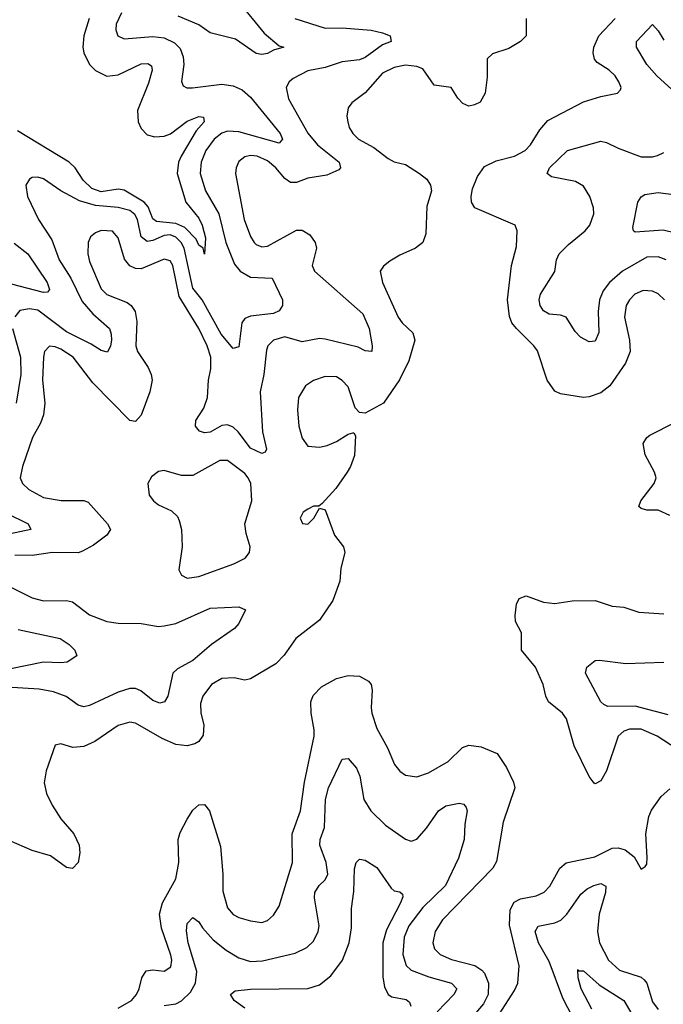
# Model space of a CAD drawing. Header units: inches. Extents: x 1843162 to 1959474, y 907081 to 1016326.
# Tile 594 of 656: x 1935907 to 1938148, y 964476 to 967906. Entities that reach past the tile are written whole.
import ezdxf

# ---------------------------------------------------------------- set-up
doc = ezdxf.new("R2010")
doc.units = ezdxf.units.IN
doc.header["$MEASUREMENT"] = 0
doc.layers.add('B9936', color=7, linetype='Continuous')

msp = doc.modelspace()

# ---------------------------------------------------------------- linework, layer by layer
at = {"layer": 'B9936', "color": 5}
for points, elevation in [([(1936668, 967968), (1936758.4, 967858.4), (1936810, 967814.6), (1936826, 967810), (1936790, 967799.8), (1936770, 967788), (1936750, 967784.9), (1936730, 967788.3), (1936658, 967838), (1936570, 967859.9), (1936530, 967887.8), (1936457.9, 967917.9)], 540), ([(1936260.5, 967930), (1936242.5, 967890), (1936241, 967870), (1936248, 967850), (1936270, 967839.3), (1936370, 967847.5), (1936410, 967842.3), (1936445.7, 967825.7), (1936465, 967805), (1936476, 967776), (1936478.1, 967750), (1936470.2, 967690.2), (1936475.6, 967675.6), (1936488, 967668), (1936508.3, 967668.3), (1936610, 967681.3), (1936650, 967675.3), (1936681.8, 967661.8), (1936710, 967635.5), (1936813.2, 967510), (1936821.6, 967490), (1936810, 967475.6), (1936670, 967514.9), (1936630, 967517.7), (1936610, 967511), (1936583.9, 967490), (1936554.5, 967450), (1936538.4, 967410), (1936534.7, 967370), (1936553.1, 967310), (1936600.1, 967230), (1936623.9, 967130), (1936654.4, 967054.4), (1936673.7, 967030), (1936710, 967009.1), (1936785.8, 967005.8), (1936821.6, 966930), (1936821.2, 966910), (1936810, 966891.6), (1936790, 966882.5), (1936710, 966873.3), (1936690, 966865.3), (1936680.5, 966850), (1936670, 966766), (1936650, 966760.4), (1936608.3, 966810), (1936542.1, 966930), (1936510, 966971.3), (1936478.8, 967110), (1936468.9, 967130), (1936450, 967148.9), (1936430, 967156), (1936410, 967154.2), (1936370, 967137.2), (1936350, 967133.8), (1936329.2, 967149.2), (1936317, 967210), (1936307.6, 967227.6), (1936290, 967241), (1936250, 967252.2), (1936170, 967259.2), (1936114.4, 967274.4), (1936049.9, 967309.9), (1935990, 967351.3), (1935970, 967357.3), (1935950, 967355.8), (1935940.3, 967350), (1935928, 967330), (1935933.6, 967290), (1935971.9, 967210), (1936018.6, 967138.6), (1936044.5, 967070), (1936085.1, 967005.1), (1936124.6, 966924.6), (1936161, 966881), (1936218.8, 966830), (1936225.4, 966810), (1936225.8, 966790), (1936223.2, 966770), (1936212.5, 966747.5), (1936190, 966753.6), (1936155.8, 966775.9), (1936070, 966818.8), (1935970, 966893.8), (1935941, 966899), (1935907.5, 966892.5), (1935889.2, 966870.8)], 540), ([(1937670.7, 967910), (1937670.4, 967850), (1937650.7, 967830), (1937610, 967805.1), (1937553.2, 967786.8), (1937534.8, 967770), (1937534.6, 967705.4), (1937527.3, 967650), (1937510, 967619), (1937490, 967609), (1937470, 967605.2), (1937450, 967614), (1937432.1, 967632.1), (1937409.5, 967669.5), (1937350, 967677.4), (1937310, 967734.7), (1937290, 967743.4), (1937250, 967747.7), (1937210, 967739.6), (1937170, 967719.5), (1937110, 967651.1), (1937063.4, 967616.6), (1937050, 967599), (1937046, 967570), (1937048.9, 967550), (1937054.3, 967530), (1937066.5, 967510), (1937086.7, 967490), (1937140.2, 967460.2), (1937190, 967422), (1937210, 967411.3), (1937250, 967401.3), (1937299.1, 967370), (1937324, 967350), (1937337.3, 967330), (1937340.7, 967310), (1937324.7, 967255.3), (1937320.5, 967159.5), (1937310.4, 967129.6), (1937284.7, 967110), (1937230, 967086), (1937195.2, 967064.8), (1937172.8, 967047.2), (1937162, 967030), (1937170.4, 966990), (1937224.7, 966870), (1937238.2, 966850), (1937275.2, 966815.2), (1937282, 966790), (1937261.9, 966718.1), (1937229.1, 966650.9), (1937172.8, 966570), (1937110, 966534.8), (1937090, 966537.7), (1937074.3, 966554.3), (1937050, 966626.6), (1937030, 966649.6), (1937010, 966661.6), (1936970, 966662.9), (1936930, 966649.4), (1936902, 966630), (1936877.6, 966590), (1936873.4, 966546.6), (1936878.5, 966490), (1936890, 966448), (1936910, 966420.3), (1936950, 966416.5), (1936977.5, 966422.5), (1937010, 966436.4), (1937050, 966462), (1937066.8, 966466.8), (1937070, 966467.3), (1937075.8, 966455.8), (1937072.3, 966387.7), (1937058.8, 966350), (1937046.4, 966330), (1937007.2, 966272.8), (1936959.9, 966220.1), (1936948.1, 966211.9), (1936930, 966211.3), (1936910, 966200.7), (1936894, 966190), (1936882.8, 966170), (1936890.9, 966150.9), (1936910, 966148.8), (1936931.3, 966170), (1936950, 966204.7), (1936970, 966198.8), (1937002.8, 966110), (1937033.7, 966070), (1937038.9, 966050), (1937025, 965995.1), (1937021.5, 965950), (1936996.8, 965883.2), (1936950, 965814.5), (1936868.2, 965750), (1936827.9, 965692.1), (1936798.3, 965661.7), (1936710, 965609.6), (1936690, 965605.1), (1936653.2, 965613.2), (1936610.6, 965610.6), (1936574, 965590), (1936544.6, 965550), (1936536, 965524), (1936537.3, 965490), (1936548, 965450), (1936545.8, 965414.2), (1936530, 965391.9), (1936516.4, 965383.6), (1936490, 965377), (1936450, 965380.8), (1936402.1, 965402.1), (1936310, 965455.4), (1936290, 965459.5), (1936250, 965446.8), (1936167.9, 965392.1), (1936130, 965373.9), (1936091.2, 965371.2), (1936050, 965384), (1936030, 965379.3), (1935999.3, 965290), (1935991.9, 965248.1), (1936000.4, 965210), (1936019.2, 965170), (1936050, 965122.3), (1936094.8, 965070), (1936113.1, 965030), (1936115.9, 965004.1), (1936110.2, 964970), (1936090, 964948.7), (1936070, 964953.1), (1936013.7, 964993.7), (1935950, 965012.4), (1935870, 965047)], 580), ([(1936864.9, 967910), (1936970, 967876.6), (1937030, 967877.4), (1937130, 967868.9), (1937170, 967860.7), (1937196.9, 967850), (1937199.5, 967830), (1937170, 967818.6), (1937110, 967774.7), (1937090, 967766.2), (1937030, 967759.5), (1936970, 967739.8), (1936910, 967727.6), (1936858.6, 967701.4), (1936845.3, 967690), (1936835, 967670), (1936842.5, 967630), (1936910, 967510.2), (1936943.8, 967470), (1937018.6, 967410), (1937023.9, 967390), (1937017.3, 967382.7), (1936976, 967364), (1936910, 967353.8), (1936870, 967338.4), (1936850, 967338.9), (1936830, 967352.9), (1936798.5, 967390), (1936770, 967414.3), (1936734, 967430), (1936710, 967432.3), (1936690, 967428.2), (1936670, 967412), (1936659.8, 967390), (1936657.9, 967370), (1936688.6, 967210), (1936710, 967150.3), (1936723, 967130), (1936730, 967122.3), (1936750, 967114.8), (1936770, 967117.5), (1936870, 967173.1), (1936890, 967173), (1936916.5, 967156.5), (1936935.2, 967130), (1936939.9, 967110), (1936924.7, 967050), (1936932.6, 967030), (1937101.5, 966881.5), (1937123, 966830), (1937133.8, 966770), (1937132.2, 966750), (1937110, 966752.8), (1937084.7, 966764.7), (1936970, 966793.6), (1936950, 966795.3), (1936890, 966783.8), (1936830, 966800.7), (1936790.3, 966790), (1936770.9, 966770), (1936765.7, 966754.3), (1936756.7, 966670), (1936743.4, 966610), (1936751.9, 966470), (1936766.4, 966410), (1936761.1, 966398.9), (1936750, 966394.4), (1936710, 966413.7), (1936667.7, 966470), (1936650, 966486.4), (1936630, 966494.4), (1936610, 966492.7), (1936570, 966469.4), (1936550, 966466.6), (1936532.3, 966472.3), (1936518.8, 966490), (1936519.6, 966510), (1936547.8, 966552.2), (1936560.7, 966590), (1936564.1, 966650), (1936571.7, 966690), (1936571.8, 966730), (1936558.9, 966770), (1936530.6, 966830), (1936461.9, 966941.9), (1936439.6, 967050), (1936430, 967065.7), (1936410, 967072.3), (1936330, 967038.4), (1936310, 967039), (1936290, 967048.9), (1936271.7, 967071.7), (1936250, 967146), (1936230, 967168.7), (1936190, 967171.1), (1936170, 967163.8), (1936152.8, 967150), (1936144.6, 967130), (1936143.3, 967090), (1936150, 967063.1), (1936190, 966968.4), (1936210, 966948.1), (1936280.4, 966920.4), (1936294.2, 966910), (1936308.1, 966890), (1936314.1, 966854.1), (1936310.6, 966770), (1936316.8, 966750), (1936354.2, 966694.2), (1936364.7, 966670), (1936367.8, 966650), (1936359.6, 966610), (1936330, 966528), (1936310, 966506.4), (1936290, 966509.8), (1936161.2, 966641.2), (1936093.3, 966730), (1936050, 966758.1), (1936030, 966766.6), (1936010, 966768.9), (1935993.5, 966750), (1935989.7, 966730.3), (1935986.5, 966650), (1935994, 966570), (1935989.2, 966530), (1935979, 966501), (1935951.4, 966450), (1935916.8, 966350), (1935908.2, 966310), (1935916.9, 966290), (1935938.5, 966270), (1935990, 966241.4), (1936050.7, 966230.7), (1936130, 966231.6), (1936145, 966225), (1936211.8, 966150), (1936222.4, 966130), (1936210.4, 966110), (1936164.1, 966075.9), (1936125.7, 966054.3), (1936110, 966049.1), (1936021, 966050), (1935950, 966039.7), (1935890, 966040.8)], 560), ([(1936148.3, 967910), (1936130.1, 967850), (1936127, 967810), (1936130.1, 967790), (1936149.7, 967749.7), (1936170, 967728.8), (1936210, 967709), (1936250, 967713.7), (1936330, 967752.3), (1936352.8, 967752.8), (1936365.1, 967745.1), (1936367.4, 967730), (1936355.4, 967684.6), (1936317, 967590), (1936319.2, 967550), (1936330, 967526.7), (1936350, 967505.2), (1936377.5, 967497.5), (1936410, 967499.9), (1936431.3, 967508.7), (1936490, 967552.2), (1936530, 967569), (1936546.2, 967566.2), (1936549, 967550), (1936521, 967519), (1936469.1, 967430.9), (1936459.2, 967410), (1936454.8, 967370), (1936485.6, 967270), (1936530, 967214.7), (1936542.3, 967190), (1936553.4, 967146.6), (1936550, 967089.2), (1936545.1, 967110), (1936530, 967120.3), (1936521, 967141), (1936481.9, 967181.9), (1936450, 967196.4), (1936382.8, 967202.8), (1936370, 967212.8), (1936353.6, 967253.6), (1936340.5, 967270), (1936270, 967312.3), (1936250, 967315.6), (1936190, 967306.5), (1936158, 967318), (1936127.1, 967347.1), (1936099.2, 967390), (1936079.3, 967410), (1935898.5, 967518.5)], 520), ([(1938151.9, 966930), (1938130, 966950.6), (1938110, 966960.2), (1938077.6, 966962.4), (1938048.4, 966950), (1938029.4, 966930), (1938018.7, 966910), (1938013.1, 966870), (1938030.1, 966789.9), (1938032.1, 966750), (1938015.5, 966710), (1937961.9, 966630), (1937930, 966605.9), (1937890, 966592), (1937870, 966589.9), (1937790, 966603), (1937770, 966612), (1937742.7, 966650), (1937710, 966752.4), (1937697.4, 966770), (1937636.1, 966830), (1937620.8, 966850), (1937611.8, 966871.8), (1937605.6, 966930), (1937619.4, 967050), (1937636.2, 967116.2), (1937638.4, 967170), (1937632.3, 967190), (1937491.8, 967250), (1937479.8, 967270), (1937478.9, 967290), (1937483.7, 967316.3), (1937500.4, 967359.6), (1937525.1, 967394.9), (1937565.5, 967414.5), (1937630, 967430.2), (1937666.2, 967450), (1937685.6, 967470), (1937717.3, 967522.7), (1937745.7, 967554.3), (1937870, 967620.2), (1937930, 967638.7), (1937988, 967650), (1937998.4, 967661.6), (1938000.9, 967670), (1937993.3, 967690), (1937979.6, 967710), (1937959.5, 967730), (1937917.2, 967757.3), (1937908.4, 967768.5), (1937903.1, 967790), (1937905.3, 967810), (1937923.5, 967850), (1937980.3, 967910)], 580), ([(1938190.7, 967650.7), (1938124.7, 967710), (1938090.4, 967750), (1938054.5, 967810), (1938054.4, 967830), (1938110, 967888.7), (1938130, 967866.7), (1938150, 967834.7)], 560), ([(1938157.2, 967070), (1938130, 967079.9), (1938090, 967078.9), (1938005.1, 967030), (1937959.9, 966990), (1937938.2, 966961.8), (1937925, 966930), (1937921, 966890), (1937923.5, 966816.5), (1937910, 966786.3), (1937890, 966783.5), (1937859.6, 966799.6), (1937840.2, 966820.2), (1937809.9, 966869.9), (1937790, 966876.5), (1937750, 966879.6), (1937730, 966891.8), (1937719, 966910), (1937715.3, 966930), (1937719.6, 966950), (1937770, 967029), (1937776.3, 967070), (1937785.3, 967090), (1937817.2, 967122.8), (1937875.2, 967170), (1937891.8, 967190), (1937905.8, 967230), (1937904.2, 967250), (1937891.7, 967290), (1937870, 967326.3), (1937842.4, 967342.4), (1937758.9, 967358.9), (1937743.5, 967370), (1937751.9, 967390), (1937813.7, 967450), (1937930, 967482.3), (1937950, 967478.7), (1937990, 967458.3), (1938070, 967427.9), (1938110, 967427.8), (1938127.2, 967432.8), (1938150, 967443.5)], 560), ([(1938190, 967162.8), (1938147.3, 967172.7), (1938050, 967166), (1938043.6, 967170), (1938041.8, 967181.8), (1938058.5, 967270), (1938070.7, 967289.3), (1938082.8, 967297.2), (1938130, 967303.7), (1938210, 967293.6)], 540), ([(1935887, 967127), (1935934.6, 967090), (1936002.2, 966990), (1936010, 966966), (1936002.9, 966957.1), (1935990, 966956.1), (1935851.4, 966991.4)], 520), ([(1935881.6, 966830), (1935908.9, 966730), (1935910.1, 966670.1), (1935894.8, 966570)], 540), ([(1938170, 966178.6), (1938130, 966197.9), (1938090, 966197.6), (1938070, 966202.9), (1938062.9, 966210), (1938069.2, 966230), (1938116.2, 966290), (1938122.9, 966310), (1938117.1, 966330), (1938084.9, 966390), (1938078, 966430), (1938089.9, 966450), (1938101.2, 966458.8), (1938190, 966503.6)], 580), ([(1935784.5, 966224.5), (1935936.5, 966150), (1935944.9, 966130), (1935853, 966110)], 540), ([(1935833.1, 965950), (1935950, 965892.6), (1935990, 965881.2), (1936070, 965882.6), (1936090, 965878.6), (1936150, 965832.5), (1936210, 965809.5), (1936250, 965804.2), (1936330, 965802.8), (1936390, 965792.7), (1936410, 965794.2), (1936450, 965803.1), (1936570, 965855.7), (1936670, 965860.6), (1936692.8, 965850), (1936670, 965802.3), (1936654.7, 965785.3), (1936574.3, 965730), (1936510, 965674), (1936455.8, 965644.2), (1936439.3, 965630), (1936422.7, 965550), (1936410.7, 965529.3), (1936394.4, 965525.6), (1936370, 965534.1), (1936328.4, 965568.4), (1936310, 965575.9), (1936290, 965576.1), (1936250, 965563.8), (1936150, 965516.8), (1936130, 965512.3), (1936110, 965518.5), (1936068.3, 965548.3), (1936024.4, 965564.4), (1935973.9, 965573.9), (1935842.3, 965582.3)], 560), ([(1938219.2, 965350), (1938126.6, 965410), (1938070, 965434.8), (1938030, 965434.5), (1938010, 965427.3), (1937990.2, 965410), (1937950, 965289.6), (1937930, 965254.5), (1937910, 965243.7), (1937906.7, 965246.7), (1937890, 965269.2), (1937836.8, 965376.8), (1937810.4, 965470.4), (1937796.8, 965490), (1937747.7, 965530), (1937738.1, 965550), (1937729.8, 965590), (1937702.5, 965650), (1937654.1, 965710), (1937654, 965770), (1937633.1, 965810), (1937631.4, 965830), (1937636.2, 965870), (1937646, 965890), (1937670, 965898.5), (1937730, 965877.2), (1937770, 965872.4), (1937830, 965881.5), (1937910, 965883.1), (1937970, 965862.7), (1938010, 965859.6), (1938062.3, 965842.3), (1938150, 965836.2)], 580), ([(1935901.3, 965781.3), (1936047.7, 965750), (1936078.4, 965730), (1936099.1, 965710), (1936106, 965690), (1936071.6, 965668.4), (1936050, 965665.2), (1935990, 965668.1), (1935870, 965644.1)], 540), ([(1938164.9, 965484.9), (1938050, 965514.2), (1937954.1, 965514.1), (1937940.3, 965520.3), (1937929.7, 965530), (1937876.9, 965630), (1937881.6, 965650), (1937910, 965673.7), (1937925.2, 965674.8), (1938016.8, 965663.2), (1938150, 965667.7)], 560), ([(1936250, 964462.8), (1936295.7, 964490), (1936313.4, 964510), (1936323, 964530), (1936331.7, 964568.4), (1936347.1, 964592.9), (1936370, 964596), (1936410, 964591.1), (1936433, 964607), (1936436, 964630), (1936432.8, 964647.2), (1936400.9, 964740.9), (1936393.3, 964790), (1936403.7, 964830), (1936450, 964913.1), (1936461, 964970), (1936458.5, 965050), (1936465, 965075), (1936490, 965121.3), (1936510, 965152.9), (1936530, 965171.5), (1936550, 965172.2), (1936567, 965150), (1936605.5, 965025.5), (1936614.1, 964930), (1936613.4, 964870), (1936630, 964811.8), (1936649.6, 964789.6), (1936670, 964778.8), (1936710, 964766.4), (1936750, 964761.6), (1936770, 964768.4), (1936790, 964786.5), (1936810, 964818.4), (1936856.1, 964970), (1936855.3, 965070), (1936884.3, 965150), (1936897.9, 965250), (1936931.9, 965410), (1936932.3, 965432.3), (1936921.1, 965490), (1936920.3, 965530), (1936928.3, 965551.7), (1936957.7, 965582.3), (1937009.2, 965610.8), (1937050, 965621.6), (1937090, 965619.7), (1937121.6, 965601.6), (1937130.1, 965590.1), (1937134, 965570), (1937130.2, 965510.2), (1937133.1, 965490), (1937150, 965436.4), (1937187, 965370), (1937211.9, 965311.9), (1937230, 965288.5), (1937250, 965274), (1937290, 965269), (1937330, 965282.4), (1937398, 965322), (1937448.9, 965371.1), (1937470, 965378.5), (1937513.1, 965373.1), (1937569.5, 965349.5), (1937601.1, 965301.1), (1937625.8, 965250), (1937630.2, 965230), (1937590.2, 965110.2), (1937566.3, 964973.7), (1937554.6, 964950), (1937378.5, 964770), (1937353.2, 964730), (1937345.1, 964690), (1937351, 964670), (1937370.2, 964650), (1937410, 964631.9), (1937490.9, 964610.9), (1937515.7, 964595.7), (1937524.6, 964584.6), (1937538.6, 964550), (1937537.8, 964510), (1937521.8, 964478.1), (1937480.9, 964430)], 580), ([(1936410, 964472.1), (1936450, 964478.1), (1936470, 964488.6), (1936501.5, 964518.5), (1936519.3, 964550), (1936523.3, 964590), (1936493.1, 964690), (1936487.6, 964732.4), (1936490, 964757.3), (1936510, 964778.4), (1936530, 964763.7), (1936542.7, 964742.7), (1936580.7, 964700.7), (1936625, 964665), (1936670, 964638.1), (1936710, 964625.5), (1936752.6, 964627.4), (1936865.5, 964654.5), (1936906, 964674), (1936930, 964696.5), (1936945.8, 964730), (1936949.1, 964750), (1936932.7, 964847.3), (1936934.6, 964865.4), (1936949.8, 964890), (1936970.6, 964910), (1936979, 964930), (1936974.3, 964970), (1936951.4, 965030), (1936953, 965050), (1936967.6, 965092.4), (1936970.9, 965190), (1936981.5, 965230), (1937030, 965330.4), (1937050, 965332.9), (1937079.1, 965299.1), (1937091.1, 965271.1), (1937105.1, 965190), (1937128.7, 965150), (1937180.2, 965100.2), (1937250, 965051.9), (1937270, 965044.5), (1937290, 965051.3), (1937323.4, 965090), (1937364.5, 965150), (1937390, 965167.9), (1937436.7, 965176.7), (1937453.6, 965173.6), (1937461.6, 965161.6), (1937464.7, 965150), (1937456.1, 965103.9), (1937454.8, 965050), (1937435.1, 964984.9), (1937389.2, 964890), (1937310, 964813.7), (1937261.3, 964750), (1937245.4, 964710), (1937240.5, 964650), (1937251.8, 964611.8), (1937270, 964595.3), (1937331.8, 964571.8), (1937410.2, 964550), (1937428.7, 964530), (1937418.3, 964510), (1937359.9, 964450)], 560), ([(1937577.2, 964442.8), (1937630, 964524.4), (1937640.9, 964550), (1937645.3, 964610), (1937612.3, 964752.3), (1937614.5, 964805.5), (1937628.4, 964831.6), (1937650, 964843.3), (1937705.5, 964854.5), (1937732.8, 964867.2), (1937752.6, 964887.4), (1937787.5, 964950), (1937810, 964968.9), (1937909.7, 964990), (1937970, 965020.1), (1937990, 965020.8), (1938014.5, 965014.5), (1938045.8, 964990), (1938070, 964946.8), (1938084.1, 964955.9), (1938090, 964964.7), (1938091.9, 964988.1), (1938086.7, 965070), (1938097, 965130), (1938107, 965153), (1938140.5, 965199.5), (1938170, 965226.8)], 580), ([(1936690, 964462.8), (1936653.5, 964490), (1936640.5, 964510), (1936656.6, 964523.4), (1936710, 964528.6), (1936910, 964531.3), (1936950, 964543.7), (1936990, 964575.1), (1937030.4, 964630), (1937053.7, 964690), (1937062.4, 964742.4), (1937062.3, 964810), (1937070.5, 964869.5), (1937072.4, 964947.6), (1937078, 964970), (1937090, 964982), (1937110, 964978.3), (1937150, 964952.6), (1937200.2, 964880.2), (1937210, 964871.7), (1937230, 964868.2), (1937239.4, 964859.4), (1937240.9, 964850), (1937232.7, 964830), (1937184.3, 964735.7), (1937171.4, 964690), (1937170.8, 964570.8), (1937176.8, 964536.8), (1937190, 964510.2), (1937202.5, 964502.5), (1937252.7, 964492.7), (1937264.1, 964484.1), (1937268.5, 964470)], 540), ([(1937833.1, 964430), (1937797.4, 964497.4), (1937750, 964624.8), (1937713.3, 964690), (1937701.1, 964730), (1937711.7, 964748.3), (1937770, 964759.6), (1937790.9, 964769.1), (1937812.1, 964790), (1937860.5, 964859.5), (1937882, 964878), (1937905.7, 964890), (1937930, 964897), (1937948.1, 964888.1), (1937946.1, 964866.1), (1937924.1, 964790), (1937918.4, 964730), (1937925.1, 964690), (1937957.2, 964630), (1937995.7, 964595.7), (1938070, 964570.6), (1938081.4, 964561.4), (1938090.7, 964550), (1938110, 964485.2), (1938130, 964458.6)], 560), ([(1937899, 964459), (1937861.7, 964530), (1937851, 964569), (1937850, 964598), (1937852.5, 964592.5), (1937870, 964592.4), (1937924.1, 964544.1), (1938009.7, 964489.7), (1938090, 964352.3)], 540)]:
    msp.add_lwpolyline(points, dxfattribs=dict(at, elevation=elevation))
at = {"layer": 'B9936', "color": 5, "elevation": 580}
msp.add_lwpolyline([(1936630, 966370.7), (1936603.8, 966370), (1936510, 966318.5), (1936470, 966318.5), (1936410, 966335.6), (1936390, 966331.8), (1936366.1, 966313.9), (1936352.7, 966290), (1936357.6, 966250), (1936372.4, 966230), (1936390, 966216.5), (1936435.6, 966195.6), (1936455.5, 966175.5), (1936462, 966162), (1936470.4, 966129.7), (1936472.2, 966070), (1936460.7, 965990), (1936470.5, 965970.5), (1936490, 965960.4), (1936530, 965966.3), (1936652.7, 966010), (1936691.6, 966030), (1936707.3, 966050), (1936709.6, 966070), (1936695.6, 966115.6), (1936691, 966150), (1936715.4, 966230), (1936711, 966290), (1936702.7, 966310), (1936690, 966325.5)], close=True, dxfattribs=at)

doc.saveas('drawing.dxf')
